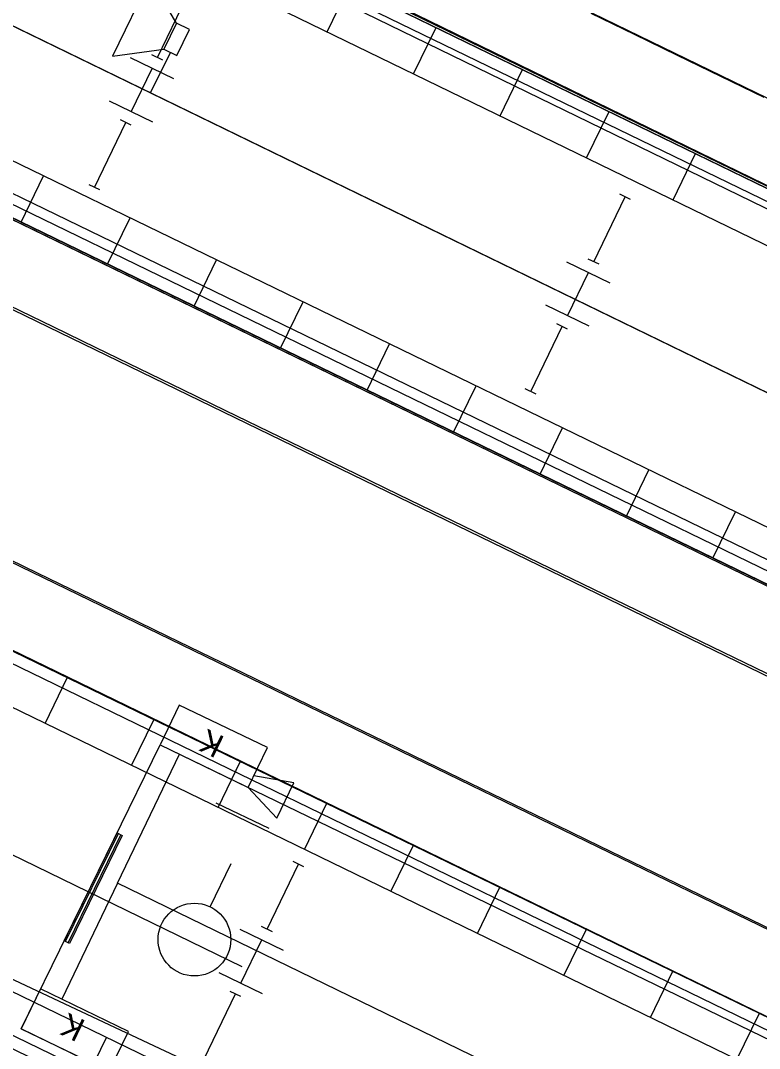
# Model space of a CAD drawing. Extents: x -762314 to -761449, y -993181 to -992589.
# Drawn here: x -761872.86 to -761857.49, y -992874.51 to -992853.13 of the extents above; entities that cross this region are included whole.
import ezdxf

# ---------------------------------------------------------------- set-up
doc = ezdxf.new("R2010")
doc.units = 0
for name, color, linetype in [('PS2030_novy_stav', 7, 'Continuous'), ('PS2032_kamery', 7, 'Continuous'), ('PS2032_novy_stav', 7, 'Continuous'), ('SO 2240 orient syst - PROSVĚTLENÝ', 7, 'Continuous'), ('SO 30-61', 7, 'Continuous'), ('SO 30-62', 7, 'Continuous'), ('SO 30-63', 7, 'Continuous'), ('SO1010_osy_směrová a výšková úprava', 7, 'Continuous'), ('SO1011_trativody', 7, 'Continuous'), ('SO2020-2023_Objekt', 7, 'Continuous'), ('SO_10_21_demolice', 7, 'Continuous'), ('SO_10_21_kresba', 7, 'Continuous'), ('SO_10_21_vyplnění', 7, 'Continuous'), ('SO_10_22_demolice', 7, 'Continuous'), ('SO_10_22_kresba', 7, 'Continuous'), ('SO_10_22_vyplnění', 7, 'Continuous'), ('Vrstva 1', 7, 'Continuous'), ('Vrstva 11', 7, 'Continuous'), ('Vrstva 14', 7, 'Continuous'), ('Vrstva 23', 7, 'Continuous'), ('Vrstva 36', 7, 'Continuous')]:
    doc.layers.add(name, color=color, linetype=linetype)

msp = doc.modelspace()

# ---------------------------------------------------------------- linework, layer by layer
at = {"layer": 'PS2030_novy_stav'}
for p, q in [((-761869.62, -992853.188), (-761869.883, -992853.727)), ((-761869.748, -992853.793), (-761870.165, -992854.634))]:
    msp.add_line(p, q, dxfattribs=at)
msp.add_lwpolyline([(-761788.68, -992894.219), (-761825.393, -992876.391), (-761923.965, -992828.488), (-761923.52, -992827.587)], dxfattribs=at)
msp.add_lwpolyline([(-761869.351, -992853.319), (-761869.62, -992853.188), (-761870.168, -992852.255), (-761870.954, -992853.874), (-761869.883, -992853.727), (-761869.613, -992853.858)], close=True, dxfattribs=at)
at = {"layer": 'PS2032_kamery'}
msp.add_line((-761867.693, -992869.933), (-761868.794, -992869.403), dxfattribs=at)
for points in [[(-761869.96, -992868.195), (-761868.126, -992869.077), (-761867.727, -992868.247), (-761869.561, -992867.365)], [(-761872.852, -992874.099), (-761871.018, -992874.981), (-761870.619, -992874.151), (-761872.453, -992873.269)]]:
    msp.add_lwpolyline(points, close=True, dxfattribs=at)
msp.add_lwpolyline([(-761868.126, -992869.077), (-761867.53, -992869.716), (-761867.178, -992868.983), (-761868.011, -992868.837)], dxfattribs=at)
at = {"layer": 'PS2032_novy_stav'}
msp.add_line((-761870.846, -992871.07), (-761869.557, -992868.388), dxfattribs=at)
for points in [[(-761825.387, -992876.394), (-761936.185, -992822.549), (-761937.159, -992824.584)], [(-761832.028, -992889.935), (-761870.846, -992871.07), (-761872.007, -992873.484)]]:
    msp.add_lwpolyline(points, dxfattribs=at)
at = {"layer": 'SO 2240 orient syst - PROSVĚTLENÝ'}
for p, q in [((-761871.929, -992872.282), (-761870.829, -992870.037)), ((-761871.875, -992872.309), (-761870.775, -992870.064))]:
    msp.add_line(p, q, dxfattribs=at)
msp.add_lwpolyline([(-761871.848, -992872.322), (-761871.956, -992872.269), (-761870.856, -992870.024), (-761870.748, -992870.077)], close=True, dxfattribs=at)
at = {"layer": 'SO 30-61'}
msp.add_line((-761947.751, -992834.216), (-761868.258, -992872.801), dxfattribs=at)
at = {"layer": 'SO 30-62'}
for p, q in [((-761870.017, -992853.901), (-761869.362, -992852.551)), ((-761869.905, -992853.955), (-761870.13, -992853.846)), ((-761870.56, -992855.305), (-761870.785, -992855.196)), ((-761871.327, -992856.6), (-761870.672, -992855.25)), ((-761871.215, -992856.654), (-761871.44, -992856.545)), ((-761860.94, -992858.145), (-761860.285, -992856.795)), ((-761860.173, -992856.85), (-761860.398, -992856.741)), ((-761860.828, -992858.199), (-761861.053, -992858.09)), ((-761862.25, -992860.844), (-761861.595, -992859.494)), ((-761861.483, -992859.549), (-761861.708, -992859.44)), ((-761862.138, -992860.898), (-761862.363, -992860.789))]:
    msp.add_line(p, q, dxfattribs=at)
at = {"layer": 'SO 30-63'}
for p, q in [((-761867.736, -992872.025), (-761867.081, -992870.675)), ((-761866.969, -992870.73), (-761867.194, -992870.621)), ((-761867.624, -992872.079), (-761867.849, -992871.97)), ((-761869.046, -992874.724), (-761868.391, -992873.374)), ((-761868.279, -992873.429), (-761868.504, -992873.32))]:
    msp.add_line(p, q, dxfattribs=at)
at = {"layer": 'SO1010_osy_směrová a výšková úprava'}
for points in [[(-761857.394, -992854.733), (-761858.294, -992854.296), (-761859.194, -992853.859), (-761860.093, -992853.423), (-761860.993, -992852.986)], [(-761856.895, -992866.925), (-761857.795, -992866.488), (-761858.694, -992866.051), (-761859.594, -992865.615), (-761860.493, -992865.178), (-761861.393, -992864.741), (-761862.293, -992864.305), (-761863.192, -992863.868), (-761864.092, -992863.431), (-761864.991, -992862.995), (-761865.891, -992862.558), (-761866.791, -992862.121), (-761867.69, -992861.685), (-761868.59, -992861.248), (-761869.49, -992860.811), (-761870.389, -992860.375), (-761871.289, -992859.938), (-761872.188, -992859.501), (-761873.088, -992859.065)], [(-761857.204, -992872.055), (-761858.104, -992871.618), (-761859.003, -992871.181), (-761859.903, -992870.745), (-761860.802, -992870.308), (-761861.702, -992869.871), (-761862.602, -992869.435), (-761863.501, -992868.998), (-761864.401, -992868.561), (-761865.301, -992868.125), (-761866.2, -992867.688), (-761867.1, -992867.251), (-761867.999, -992866.815), (-761868.899, -992866.378), (-761869.799, -992865.941), (-761870.698, -992865.505), (-761871.598, -992865.068), (-761872.498, -992864.631), (-761873.397, -992864.195)]]:
    msp.add_lwpolyline(points, dxfattribs=at)
at = {"layer": 'SO1011_trativody'}
msp.add_line((-761894.208, -992863.133), (-761857.842, -992880.193), dxfattribs=at)
at = {"layer": 'SO2020-2023_Objekt'}
for points in [[(-761743.43, -992912.35), (-761746.277, -992918.272), (-761776.646, -992903.812), (-761838.702, -992873.379), (-761882.011, -992852.368), (-761937.865, -992825.266), (-761935.026, -992819.377), (-761879.223, -992846.39), (-761832.714, -992869.018), (-761767.41, -992900.707), (-761743.43, -992912.35)], [(-761678.204, -992961.308), (-761681.088, -992967.271), (-761738.713, -992939.289), (-761783.565, -992917.476), (-761845.544, -992887.382), (-761872.852, -992874.099), (-761869.96, -992868.195), (-761848.03, -992878.806), (-761779.426, -992912.088), (-761678.204, -992961.308)]]:
    msp.add_lwpolyline(points, dxfattribs=at)
at = {"layer": 'SO_10_21_demolice'}
for points in [[(-761837.88, -992866.029), (-761879.058, -992845.985)], [(-761837.858, -992866.034), (-761879.053, -992846.027)], [(-761838.607, -992873.984), (-761882.357, -992852.75)], [(-761838.598, -992873.984), (-761882.356, -992852.753)]]:
    msp.add_lwpolyline(points, dxfattribs=at)
at = {"layer": 'SO_10_21_kresba'}
for p, q in [((-761740.18, -992913.762), (-761938.097, -992817.695)), ((-761798.616, -992892.167), (-761940.756, -992823.174)), ((-761743.197, -992919.978), (-761941.114, -992823.911)), ((-761743.306, -992920.203), (-761941.223, -992824.136)), ((-761866.485, -992853.366), (-761866.018, -992852.403)), ((-761864.686, -992854.239), (-761864.219, -992853.277)), ((-761862.886, -992855.113), (-761862.419, -992854.15)), ((-761861.087, -992855.986), (-761860.62, -992855.023)), ((-761859.288, -992856.859), (-761858.821, -992855.897)), ((-761872.852, -992857.323), (-761872.385, -992856.36)), ((-761871.053, -992858.196), (-761870.585, -992857.234)), ((-761869.253, -992859.07), (-761868.786, -992858.107)), ((-761867.454, -992859.943), (-761866.987, -992858.98)), ((-761865.655, -992860.816), (-761865.188, -992859.854)), ((-761863.856, -992861.69), (-761863.388, -992860.727)), ((-761862.056, -992862.563), (-761861.589, -992861.6)), ((-761860.257, -992863.436), (-761859.79, -992862.474)), ((-761858.458, -992864.31), (-761857.991, -992863.347))]:
    msp.add_line(p, q, dxfattribs=at)
for points in [[(-761740.07, -992913.537), (-761937.988, -992817.47)], [(-761801.712, -992884.806), (-761938.455, -992818.433)]]:
    msp.add_lwpolyline(points, dxfattribs=at)
at = {"layer": 'SO_10_21_vyplnění'}
msp.add_lwpolyline([(-761742.937, -992920.382), (-761941.592, -992823.957), (-761938.357, -992817.291), (-761739.702, -992913.716)], close=True, dxfattribs=at)
at = {"layer": 'SO_10_22_demolice'}
for points in [[(-761845.91, -992879.396), (-761885.745, -992860.075)], [(-761845.906, -992879.395), (-761885.738, -992860.089)]]:
    msp.add_lwpolyline(points, dxfattribs=at)
at = {"layer": 'SO_10_22_kresba'}
for p, q in [((-761675.769, -992961.978), (-761873.686, -992865.911)), ((-761675.878, -992962.202), (-761873.795, -992866.136)), ((-761807.581, -992899.187), (-761874.153, -992866.874)), ((-761872.354, -992867.747), (-761871.886, -992866.784)), ((-761870.554, -992868.62), (-761870.087, -992867.658)), ((-761868.755, -992869.494), (-761868.288, -992868.531)), ((-761866.956, -992870.367), (-761866.489, -992869.404)), ((-761865.157, -992871.24), (-761864.689, -992870.278)), ((-761863.357, -992872.114), (-761862.89, -992871.151)), ((-761861.558, -992872.987), (-761861.091, -992872.024)), ((-761859.759, -992873.86), (-761859.292, -992872.898)), ((-761857.96, -992874.734), (-761857.493, -992873.771)), ((-761871.546, -992875.242), (-761871.078, -992874.28))]:
    msp.add_line(p, q, dxfattribs=at)
for points in [[(-761806.305, -992905.72), (-761876.476, -992871.66)], [(-761678.917, -992968.464), (-761876.834, -992872.397)]]:
    msp.add_lwpolyline(points, dxfattribs=at)
at = {"layer": 'SO_10_22_vyplnění'}
msp.add_lwpolyline([(-761678.657, -992968.868), (-761679.017, -992968.693), (-761877.312, -992872.443), (-761874.055, -992865.732), (-761675.4, -992962.157)], close=True, dxfattribs=at)
at = {"layer": 'Vrstva 1'}
for points in [[(-761543.999, -993024.118), (-761556.686, -993017.966), (-761605.734, -992994.111), (-761650.209, -992972.531), (-761653.659, -992970.863), (-761658.131, -992968.689), (-761686.534, -992954.945), (-761735.106, -992931.458), (-761779.585, -992909.725), (-761843.794, -992878.591), (-761885.143, -992858.536), (-761943.297, -992830.246), (-761998.746, -992803.374), (-762048.733, -992779.139), (-762067.589, -992769.865), (-762072.018, -992767.711), (-762074.356, -992766.567)], [(-761668.951, -992946.159), (-761679.803, -992940.862), (-761727.933, -992917.503), (-761770.516, -992896.836), (-761836.711, -992864.753), (-761878.426, -992844.498), (-761936.73, -992816.148), (-761988.406, -992791.148)], [(-761777.486, -992905.481), (-761839.473, -992875.434), (-761882.988, -992854.313), (-761941.386, -992825.899), (-761996.934, -992799.015)]]:
    msp.add_lwpolyline(points, dxfattribs=at)
at = {"layer": 'Vrstva 11'}
for p, q in [((-761869.677, -992854.345), (-761870.576, -992853.908)), ((-761870.563, -992855.026), (-761870.127, -992854.126)), ((-761870.114, -992855.244), (-761871.013, -992854.807)), ((-761860.6, -992858.589), (-761861.499, -992858.152)), ((-761861.486, -992859.27), (-761861.05, -992858.37)), ((-761861.037, -992859.488), (-761861.936, -992859.051)), ((-761867.396, -992872.468), (-761868.296, -992872.032)), ((-761868.282, -992873.15), (-761867.846, -992872.25)), ((-761867.832, -992873.368), (-761868.732, -992872.932))]:
    msp.add_line(p, q, dxfattribs=at)
at = {"layer": 'Vrstva 14'}
for points in [[(-761837.88, -992866.029), (-761879.058, -992845.985)], [(-761837.858, -992866.034), (-761879.053, -992846.027)], [(-761838.607, -992873.984), (-761882.357, -992852.75)], [(-761838.598, -992873.984), (-761882.356, -992852.753)], [(-761845.91, -992879.396), (-761885.745, -992860.075)], [(-761845.906, -992879.395), (-761885.738, -992860.089)]]:
    msp.add_lwpolyline(points, dxfattribs=at)
at = {"layer": 'Vrstva 23'}
for points in [[(-761743.43, -992912.35), (-761746.277, -992918.272), (-761776.646, -992903.812), (-761838.702, -992873.379), (-761882.011, -992852.368), (-761937.865, -992825.266), (-761935.026, -992819.377), (-761879.223, -992846.39), (-761832.714, -992869.018), (-761767.41, -992900.707), (-761743.43, -992912.35)], [(-761678.204, -992961.308), (-761681.088, -992967.271), (-761738.713, -992939.289), (-761783.565, -992917.476), (-761845.544, -992887.382), (-761872.852, -992874.099), (-761869.96, -992868.195), (-761848.03, -992878.806), (-761779.426, -992912.088), (-761678.204, -992961.308)]]:
    msp.add_lwpolyline(points, dxfattribs=at)
at = {"layer": 'Vrstva 36'}
msp.add_line((-761868.916, -992871.563), (-761868.481, -992870.662), dxfattribs=at)
msp.add_circle((-761869.246, -992872.243), 0.757, dxfattribs=at)

# ---------------------------------------------------------------- texts
at = {"layer": 'PS2032_kamery'}
for p in [(-761868.594, -992868.04), (-761871.486, -992873.944)]:
    msp.add_text('K', height=0.486, rotation=154.3148, dxfattribs=at).set_placement(p)

doc.saveas('drawing.dxf')
